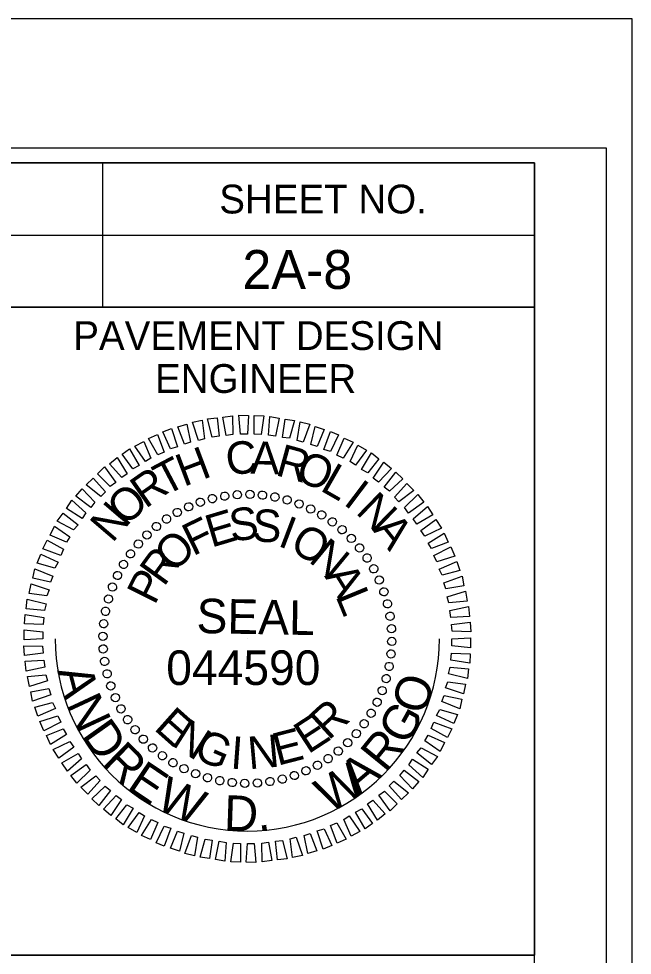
# Model space of a CAD drawing. Extents: x 958711 to 962106, y 831169 to 840840.
# Drawn here: x 960288.3 to 960394.8, y 832106.9 to 832269.4 of the extents above; entities that cross this region are included whole.
import ezdxf

# ---------------------------------------------------------------- set-up
doc = ezdxf.new("R2010")
doc.units = 0
for name, color, linetype in [('Scratch_Level_0', 7, 'Continuous'), ('Sheet Data Field CELL', 7, 'Continuous'), ('Sheet Plot Border Inside CELL', 7, 'Continuous'), ('Sheet Plot Border Outside CELL', 7, 'Continuous'), ('Sheet Professional Seal CELL', 7, 'Continuous'), ('Sheet Profile Grid Minor CELL', 7, 'Continuous'), ('Sheet Sticker Exception Certification CELL', 7, 'Continuous'), ('Sheet Typical CELL', 7, 'Continuous')]:
    doc.layers.add(name, color=color, linetype=linetype)

msp = doc.modelspace()

# ---------------------------------------------------------------- linework, layer by layer
at = {"layer": 'Scratch_Level_0'}
msp.add_arc((960327.97, 832161.81), 33.36, 180, 360, dxfattribs=at)
at = {"layer": 'Sheet Plot Border Inside CELL'}
msp.add_lwpolyline([(960390.3, 832246.99), (958723.8, 832246.99), (958723.8, 831191.89), (960390.3, 831191.89)], close=True, dxfattribs=at)
at = {"layer": 'Sheet Plot Border Outside CELL'}
msp.add_lwpolyline([(960394.8, 832269.44), (958710.8, 832269.44), (958710.8, 831169.44), (960394.8, 831169.44)], close=True, dxfattribs=at)
at = {"layer": 'Sheet Professional Seal CELL'}
for p, q in [((960321.87, 832186.16), (960321.87, 832186.16)), ((960324.07, 832186.56), (960324.07, 832186.56)), ((960326.22, 832186.86), (960326.22, 832186.86)), ((960328.42, 832186.91), (960328.42, 832186.91)), ((960330.62, 832186.76), (960330.62, 832186.76)), ((960332.77, 832186.41), (960332.77, 832186.41)), ((960334.87, 832185.96), (960334.87, 832185.96)), ((960317.77, 832184.76), (960317.77, 832184.76)), ((960319.77, 832185.56), (960319.77, 832185.56)), ((960336.97, 832185.26), (960336.97, 832185.26)), ((960338.97, 832184.36), (960338.97, 832184.36)), ((960313.92, 832182.61), (960313.92, 832182.61)), ((960315.82, 832183.76), (960315.82, 832183.76)), ((960340.92, 832183.36), (960340.92, 832183.36)), ((960312.17, 832181.36), (960312.17, 832181.36)), ((960342.72, 832182.11), (960342.72, 832182.11)), ((960344.47, 832180.76), (960344.47, 832180.76)), ((960310.52, 832179.86), (960310.52, 832179.86)), ((960346.02, 832179.26), (960346.02, 832179.26)), ((960309.02, 832178.31), (960309.02, 832178.31)), ((960347.52, 832177.61), (960347.52, 832177.61)), ((960307.67, 832176.56), (960307.67, 832176.56)), ((960348.77, 832175.86), (960348.77, 832175.86)), ((960306.42, 832174.76), (960306.42, 832174.76)), ((960305.42, 832172.81), (960305.42, 832172.81)), ((960349.92, 832173.96), (960349.92, 832173.96)), ((960350.92, 832172.01), (960350.92, 832172.01)), ((960304.52, 832170.81), (960304.52, 832170.81)), ((960351.72, 832170.01), (960351.72, 832170.01)), ((960303.82, 832168.71), (960303.82, 832168.71)), ((960352.32, 832167.91), (960352.32, 832167.91)), ((960303.37, 832166.61), (960303.37, 832166.61)), ((960303.02, 832164.46), (960303.02, 832164.46)), ((960352.72, 832165.71), (960352.72, 832165.71)), ((960353.02, 832163.56), (960353.02, 832163.56)), ((960302.87, 832162.26), (960302.87, 832162.26)), ((960327.97, 832161.81), (960327.97, 832161.81)), ((960353.07, 832161.36), (960353.07, 832161.36)), ((960302.92, 832160.06), (960302.92, 832160.06)), ((960352.92, 832159.16), (960352.92, 832159.16)), ((960303.22, 832157.91), (960303.22, 832157.91)), ((960352.57, 832157.01), (960352.57, 832157.01)), ((960303.62, 832155.71), (960303.62, 832155.71)), ((960352.12, 832154.91), (960352.12, 832154.91)), ((960304.22, 832153.61), (960304.22, 832153.61)), ((960305.02, 832151.61), (960305.02, 832151.61)), ((960351.42, 832152.81), (960351.42, 832152.81)), ((960350.52, 832150.81), (960350.52, 832150.81)), ((960306.02, 832149.66), (960306.02, 832149.66)), ((960349.52, 832148.86), (960349.52, 832148.86)), ((960307.17, 832147.76), (960307.17, 832147.76)), ((960348.27, 832147.06), (960348.27, 832147.06)), ((960308.42, 832146.01), (960308.42, 832146.01)), ((960346.92, 832145.31), (960346.92, 832145.31)), ((960309.92, 832144.36), (960309.92, 832144.36)), ((960345.42, 832143.76), (960345.42, 832143.76)), ((960311.47, 832142.86), (960311.47, 832142.86)), ((960343.77, 832142.26), (960343.77, 832142.26)), ((960313.22, 832141.51), (960313.22, 832141.51)), ((960315.02, 832140.26), (960315.02, 832140.26)), ((960342.02, 832141.01), (960342.02, 832141.01)), ((960316.97, 832139.26), (960316.97, 832139.26)), ((960338.17, 832138.86), (960338.17, 832138.86)), ((960340.12, 832139.86), (960340.12, 832139.86)), ((960318.97, 832138.36), (960318.97, 832138.36)), ((960321.07, 832137.66), (960321.07, 832137.66)), ((960323.17, 832137.21), (960323.17, 832137.21)), ((960325.32, 832136.86), (960325.32, 832136.86)), ((960331.87, 832137.06), (960331.87, 832137.06)), ((960334.07, 832137.46), (960334.07, 832137.46)), ((960336.17, 832138.06), (960336.17, 832138.06)), ((960327.52, 832136.71), (960327.52, 832136.71)), ((960329.72, 832136.76), (960329.72, 832136.76))]:
    msp.add_line(p, q, dxfattribs=at)
for points in [[(960324.27, 832197.11), (960323.72, 832200.31), (960325.42, 832200.51), (960325.47, 832197.26)], [(960326.77, 832197.36), (960326.52, 832200.61), (960328.17, 832200.56), (960327.97, 832197.31)], [(960329.17, 832197.31), (960329.17, 832200.56), (960330.82, 832200.51), (960330.37, 832197.26)], [(960331.67, 832197.16), (960331.87, 832200.41), (960333.52, 832200.11), (960332.87, 832196.96)], [(960317.07, 832195.61), (960315.92, 832198.61), (960317.47, 832199.06), (960318.12, 832195.96)], [(960319.47, 832196.26), (960318.42, 832199.41), (960320.12, 832199.76), (960320.52, 832196.51)], [(960321.87, 832196.81), (960321.07, 832200.01), (960322.72, 832200.16), (960323.07, 832196.96)], [(960334.07, 832196.76), (960334.52, 832199.96), (960336.17, 832199.71), (960335.27, 832196.61)], [(960336.62, 832196.21), (960337.12, 832199.46), (960338.82, 832199.06), (960337.67, 832195.96)], [(960339.02, 832195.56), (960339.77, 832198.66), (960341.32, 832198.16), (960340.07, 832195.21)], [(960312.42, 832193.76), (960310.82, 832196.56), (960312.37, 832197.26), (960313.52, 832194.21)], [(960314.62, 832194.81), (960313.32, 832197.71), (960314.82, 832198.31), (960315.87, 832195.11)], [(960341.27, 832194.66), (960342.42, 832197.81), (960343.82, 832197.21), (960342.42, 832194.31)], [(960310.27, 832192.56), (960308.42, 832195.26), (960309.97, 832196.06), (960311.22, 832193.16)], [(960343.52, 832193.71), (960344.77, 832196.66), (960346.32, 832195.96), (960344.62, 832193.16)], [(960345.82, 832192.56), (960347.17, 832195.41), (960348.67, 832194.56), (960346.77, 832191.96)], [(960308.07, 832191.31), (960306.22, 832193.86), (960307.52, 832194.81), (960309.17, 832191.91)], [(960347.77, 832191.21), (960349.52, 832194.11), (960350.82, 832193.06), (960348.87, 832190.61)], [(960306.17, 832189.81), (960304.02, 832192.21), (960305.37, 832193.26), (960307.12, 832190.46)], [(960349.82, 832189.71), (960351.67, 832192.46), (960352.97, 832191.36), (960350.77, 832189.01)], [(960304.17, 832188.26), (960301.97, 832190.46), (960303.17, 832191.66), (960305.12, 832188.96)], [(960351.72, 832188.16), (960353.77, 832190.76), (960354.97, 832189.56), (960352.67, 832187.41)], [(960302.52, 832186.51), (960299.97, 832188.56), (960301.22, 832189.71), (960303.32, 832187.31)], [(960300.77, 832184.61), (960298.17, 832186.56), (960299.27, 832187.86), (960301.47, 832185.51)], [(960353.52, 832186.41), (960355.67, 832188.76), (960356.87, 832187.56), (960354.27, 832185.61)], [(960299.27, 832182.71), (960296.57, 832184.41), (960297.52, 832185.86), (960299.92, 832183.66)], [(960355.27, 832184.61), (960357.57, 832186.86), (960358.62, 832185.51), (960355.97, 832183.61)], [(960356.77, 832182.66), (960359.22, 832184.76), (960360.17, 832183.31), (960357.37, 832181.71)], [(960297.77, 832180.71), (960294.97, 832182.21), (960295.97, 832183.61), (960298.57, 832181.61)], [(960358.07, 832180.61), (960360.72, 832182.51), (960361.67, 832181.01), (960358.77, 832179.61)], [(960296.57, 832178.56), (960293.72, 832179.81), (960294.47, 832181.36), (960297.17, 832179.51)], [(960359.37, 832178.41), (960362.17, 832180.16), (960362.82, 832178.61), (960359.97, 832177.46)], [(960295.57, 832176.26), (960292.47, 832177.41), (960293.22, 832178.96), (960296.07, 832177.36)], [(960360.37, 832176.26), (960363.32, 832177.76), (960363.97, 832176.16), (960360.87, 832175.16)], [(960294.57, 832174.06), (960291.47, 832174.96), (960292.12, 832176.51), (960295.12, 832175.11)], [(960361.27, 832173.91), (960364.32, 832175.21), (960364.87, 832173.66), (960361.77, 832172.86)], [(960293.82, 832171.66), (960290.72, 832172.31), (960291.07, 832173.96), (960294.22, 832172.71)], [(960362.07, 832171.51), (960365.27, 832172.66), (960365.57, 832171.01), (960362.42, 832170.46)], [(960293.17, 832169.26), (960290.07, 832169.66), (960290.42, 832171.36), (960293.57, 832170.31)], [(960362.67, 832169.11), (960365.82, 832170.06), (960366.12, 832168.36), (960362.97, 832168.06)], [(960292.77, 832166.71), (960289.57, 832167.01), (960289.77, 832168.71), (960293.02, 832167.91)], [(960363.12, 832166.71), (960366.37, 832167.41), (960366.52, 832165.71), (960363.32, 832165.51)], [(960292.52, 832164.31), (960289.27, 832164.41), (960289.37, 832166.06), (960292.62, 832165.51)], [(960363.42, 832164.31), (960366.67, 832164.71), (960366.77, 832163.01), (960363.52, 832163.11)], [(960292.47, 832161.81), (960289.22, 832161.66), (960289.22, 832163.36), (960292.47, 832163.01)], [(960363.47, 832161.81), (960366.72, 832161.96), (960366.72, 832160.26), (960363.47, 832160.61)], [(960292.52, 832159.31), (960289.27, 832158.91), (960289.17, 832160.61), (960292.42, 832160.51)], [(960292.82, 832156.91), (960289.57, 832156.21), (960289.42, 832157.91), (960292.62, 832158.11)], [(960363.42, 832159.31), (960366.67, 832159.21), (960366.57, 832157.56), (960363.32, 832158.11)], [(960363.17, 832156.91), (960366.37, 832156.61), (960366.17, 832154.91), (960362.92, 832155.71)], [(960293.27, 832154.51), (960290.12, 832153.56), (960289.82, 832155.26), (960292.97, 832155.56)], [(960293.87, 832152.11), (960290.67, 832150.96), (960290.37, 832152.61), (960293.52, 832153.16)], [(960362.77, 832154.36), (960365.87, 832153.96), (960365.52, 832152.26), (960362.37, 832153.31)], [(960362.12, 832151.96), (960365.22, 832151.31), (960364.87, 832149.66), (960361.72, 832150.91)], [(960294.67, 832149.71), (960291.62, 832148.41), (960291.07, 832149.96), (960294.17, 832150.76)], [(960295.57, 832147.36), (960292.62, 832145.86), (960291.97, 832147.46), (960295.07, 832148.46)], [(960361.37, 832149.56), (960364.47, 832148.66), (960363.82, 832147.11), (960360.82, 832148.51)], [(960360.37, 832147.36), (960363.47, 832146.21), (960362.72, 832144.66), (960359.87, 832146.26)], [(960296.57, 832145.21), (960293.77, 832143.46), (960293.12, 832145.01), (960295.97, 832146.16)], [(960359.37, 832145.06), (960362.22, 832143.81), (960361.47, 832142.26), (960358.77, 832144.11)], [(960297.87, 832143.01), (960295.22, 832141.11), (960294.27, 832142.61), (960297.17, 832144.01)], [(960299.17, 832140.96), (960296.72, 832138.86), (960295.77, 832140.31), (960298.57, 832141.91)], [(960358.17, 832142.91), (960360.97, 832141.41), (960359.97, 832140.01), (960357.37, 832142.01)], [(960356.67, 832140.91), (960359.37, 832139.21), (960358.42, 832137.76), (960356.02, 832139.96)], [(960300.67, 832139.01), (960298.37, 832136.76), (960297.32, 832138.11), (960299.97, 832140.01)], [(960355.17, 832139.01), (960357.77, 832137.06), (960356.67, 832135.76), (960354.47, 832138.11)], [(960302.42, 832137.21), (960300.27, 832134.86), (960299.07, 832136.06), (960301.67, 832138.01)], [(960353.42, 832137.11), (960355.97, 832135.06), (960354.72, 832133.91), (960352.62, 832136.31)], [(960304.22, 832135.46), (960302.17, 832132.86), (960300.97, 832134.06), (960303.27, 832136.21)], [(960351.77, 832135.36), (960353.97, 832133.16), (960352.77, 832131.96), (960350.82, 832134.66)], [(960306.12, 832133.91), (960304.27, 832131.16), (960302.97, 832132.26), (960305.17, 832134.61)], [(960349.77, 832133.81), (960351.92, 832131.41), (960350.57, 832130.36), (960348.82, 832133.16)], [(960308.17, 832132.41), (960306.42, 832129.51), (960305.12, 832130.56), (960307.07, 832133.01)], [(960347.87, 832132.31), (960349.72, 832129.76), (960348.42, 832128.81), (960346.77, 832131.71)], [(960310.12, 832131.06), (960308.77, 832128.21), (960307.27, 832129.06), (960309.17, 832131.66)], [(960312.42, 832129.91), (960311.17, 832126.96), (960309.62, 832127.66), (960311.32, 832130.46)], [(960345.67, 832131.06), (960347.52, 832128.36), (960345.97, 832127.56), (960344.72, 832130.46)], [(960314.67, 832128.96), (960313.52, 832125.81), (960312.12, 832126.41), (960313.52, 832129.31)], [(960341.32, 832128.81), (960342.62, 832125.91), (960341.12, 832125.31), (960340.07, 832128.51)], [(960343.52, 832129.86), (960345.12, 832127.06), (960343.57, 832126.36), (960342.42, 832129.41)], [(960316.92, 832128.06), (960316.17, 832124.96), (960314.62, 832125.46), (960315.87, 832128.41)], [(960319.32, 832127.41), (960318.82, 832124.16), (960317.12, 832124.56), (960318.27, 832127.66)], [(960336.47, 832127.36), (960337.52, 832124.21), (960335.82, 832123.86), (960335.42, 832127.11)], [(960338.87, 832128.01), (960340.02, 832125.01), (960338.47, 832124.56), (960337.82, 832127.66)], [(960321.87, 832126.86), (960321.42, 832123.66), (960319.77, 832123.91), (960320.67, 832127.01)], [(960324.27, 832126.46), (960324.07, 832123.21), (960322.42, 832123.51), (960323.07, 832126.66)], [(960326.77, 832126.31), (960326.77, 832123.06), (960325.12, 832123.11), (960325.57, 832126.36)], [(960329.17, 832126.26), (960329.42, 832123.01), (960327.77, 832123.06), (960327.97, 832126.31)], [(960331.67, 832126.51), (960332.22, 832123.31), (960330.52, 832123.11), (960330.47, 832126.36)], [(960334.07, 832126.81), (960334.87, 832123.61), (960333.22, 832123.46), (960332.87, 832126.66)]]:
    msp.add_lwpolyline(points, close=True, dxfattribs=at)
for centre, major_axis in [((960324.05, 832186.58), (-0.113, 0.711)), ((960326.22, 832186.83), (-0.05, 0.718)), ((960328.41, 832186.88), (0.013, 0.72)), ((960330.59, 832186.75), (0.075, 0.716)), ((960319.8, 832185.52), (-0.234, 0.681)), ((960321.9, 832186.14), (-0.174, 0.699)), ((960332.76, 832186.43), (0.137, 0.707)), ((960334.88, 832185.92), (0.198, 0.692)), ((960336.96, 832185.22), (0.258, 0.672)), ((960315.81, 832183.74), (-0.349, 0.63)), ((960317.77, 832184.72), (-0.293, 0.658)), ((960338.96, 832184.35), (0.316, 0.647)), ((960340.89, 832183.31), (0.371, 0.617)), ((960313.95, 832182.6), (-0.403, 0.597)), ((960342.71, 832182.1), (0.423, 0.582)), ((960312.19, 832181.3), (-0.453, 0.56)), ((960344.42, 832180.74), (0.472, 0.543)), ((960310.55, 832179.85), (-0.5, 0.518)), ((960346.01, 832179.23), (0.518, 0.5)), ((960309.04, 832178.26), (-0.543, 0.472)), ((960347.46, 832177.59), (0.56, 0.453)), ((960307.68, 832176.55), (-0.582, 0.423)), ((960348.76, 832175.83), (0.597, 0.403)), ((960306.47, 832174.73), (-0.617, 0.371)), ((960349.91, 832173.97), (0.63, 0.349)), ((960305.43, 832172.8), (-0.647, 0.316)), ((960350.88, 832172.01), (0.658, 0.293)), ((960304.56, 832170.8), (-0.672, 0.258)), ((960303.86, 832168.72), (-0.692, 0.198)), ((960351.68, 832169.97), (0.681, 0.234)), ((960352.3, 832167.88), (0.699, 0.174)), ((960303.35, 832166.59), (-0.707, 0.137)), ((960352.74, 832165.73), (0.711, 0.113)), ((960303.03, 832164.43), (-0.716, 0.075)), ((960302.89, 832162.25), (-0.72, 0.013)), ((960352.99, 832163.56), (0.718, 0.05)), ((960353.05, 832161.37), (0.72, -0.013)), ((960302.95, 832160.06), (-0.718, -0.05)), ((960352.91, 832159.19), (0.716, -0.075)), ((960303.2, 832157.89), (-0.711, -0.113)), ((960303.63, 832155.74), (-0.699, -0.174)), ((960352.59, 832157.02), (0.707, -0.137)), ((960352.08, 832154.9), (0.692, -0.198)), ((960304.26, 832153.64), (-0.681, -0.234)), ((960351.38, 832152.82), (0.672, -0.258)), ((960305.06, 832151.61), (-0.658, -0.293)), ((960350.51, 832150.81), (0.647, -0.316)), ((960306.03, 832149.65), (-0.63, -0.349)), ((960307.18, 832147.78), (-0.597, -0.403)), ((960349.47, 832148.89), (0.617, -0.371)), ((960308.48, 832146.03), (-0.56, -0.453)), ((960348.26, 832147.07), (0.582, -0.423)), ((960309.93, 832144.39), (-0.518, -0.5)), ((960346.9, 832145.35), (0.543, -0.472)), ((960311.52, 832142.88), (-0.472, -0.543)), ((960345.39, 832143.77), (0.5, -0.518)), ((960313.23, 832141.52), (-0.423, -0.582)), ((960341.99, 832141.02), (0.403, -0.597)), ((960343.75, 832142.32), (0.453, -0.56)), ((960315.05, 832140.31), (-0.371, -0.617)), ((960316.98, 832139.27), (-0.316, -0.647)), ((960340.13, 832139.87), (0.349, -0.63)), ((960318.98, 832138.39), (-0.258, -0.672)), ((960321.06, 832137.7), (-0.198, -0.692)), ((960336.14, 832138.09), (0.234, -0.681)), ((960338.17, 832138.9), (0.293, -0.658)), ((960323.18, 832137.19), (-0.137, -0.707)), ((960325.35, 832136.87), (-0.075, -0.716)), ((960327.53, 832136.73), (-0.013, -0.72)), ((960329.72, 832136.79), (0.05, -0.718)), ((960331.89, 832137.04), (0.113, -0.711)), ((960334.04, 832137.47), (0.174, -0.699))]:
    msp.add_ellipse(centre, major_axis=major_axis, ratio=0.999708, dxfattribs=at)
at = {"layer": 'Sheet Sticker Exception Certification CELL'}
msp.add_line((960177.75, 832106.89), (960377.79, 832106.89), dxfattribs=at)
at = {"layer": 'Sheet Typical CELL'}
for p, q in [((960302.8, 832244.39), (960302.8, 832219.39)), ((960177.75, 832231.89), (960377.8, 832231.89))]:
    msp.add_line(p, q, dxfattribs=at)
for points in [[(960377.8, 832244.44), (958877.8, 832244.44), (958877.8, 831194.44), (960377.8, 831194.44)], [(960177.75, 832244.44), (960377.8, 832244.44), (960377.8, 832219.39), (960177.75, 832219.39)], [(960277.8, 832219.39), (960377.8, 832219.39), (960377.8, 832106.89), (960277.8, 832106.89)]]:
    msp.add_lwpolyline(points, close=True, dxfattribs=at)

# ---------------------------------------------------------------- texts
at = {"layer": 'Sheet Data Field CELL'}
msp.add_text('2A-8', height=6.75, dxfattribs=at).set_placement((960327.11, 832222.54))
at = {"layer": 'Sheet Professional Seal CELL'}
for s, height, rotation, p in [('C', 5.64, 6.2199, (960324.52, 832190.16)), ('A', 5.64, 359.0203, (960328.47, 832190.46)), ('R', 5.64, 344.6211, (960332.67, 832190.26)), ('H', 5.64, 20.6195, (960316.92, 832188.16)), ('O', 5.64, 337.4212, (960336.02, 832189.51)), ('T', 5.64, 27.8198, (960313.67, 832186.51)), ('L', 5.64, 330.2209, (960340.42, 832187.66)), ('R', 5.64, 35.0205, (960310.27, 832184.31)), ('I', 5.64, 323.0201, (960344.47, 832185.26)), ('O', 5.64, 42.2217, (960306.82, 832181.21)), ('N', 5.64, 315.8189, (960346.62, 832183.71)), ('N', 5.64, 49.4235, (960304.52, 832178.31)), ('E', 5.64, 16.6111, (960321.72, 832177.61)), ('S', 5.64, 7.2556, (960325.17, 832178.66)), ('S', 5.64, 357.9004, (960328.77, 832178.71)), ('F', 5.64, 25.967, (960318.52, 832176.11)), ('I', 5.64, 339.1896, (960333.07, 832178.01)), ('A', 5.64, 308.6172, (960349.57, 832180.76)), ('O', 5.64, 329.8335, (960335.07, 832177.31)), ('O', 5.64, 44.6812, (960315.22, 832173.16)), ('N', 5.64, 320.4766, (960338.42, 832175.31)), ('R', 5.64, 54.0397, (960313.47, 832170.71)), ('P', 5.64, 63.3989, (960311.87, 832167.51)), ('A', 5.64, 301.7603, (960341.27, 832172.71)), ('L', 5.64, 292.4008, (960343.22, 832169.26)), ('SEAL', 5.998, 359, (960319.12, 832162.81)), ('A', 6.13, 284.6119, (960294.93, 832156.31)), ('O', 6.13, 71.5342, (960358.66, 832148.38)), ('N', 6.13, 294.9561, (960296.45, 832150.46)), ('E', 5.64, 318.2769, (960311.57, 832146.16)), ('R', 5.64, 42.4814, (960342.07, 832144.06)), ('G', 6.13, 61.19, (960355.75, 832143.09)), ('E', 5.64, 33.1241, (960338.52, 832141.71)), ('D', 6.13, 305.3003, (960299, 832144.99)), ('N', 5.64, 327.634, (960314.57, 832143.46)), ('G', 5.64, 336.9902, (960318.37, 832141.21)), ('N', 5.64, 5.0564, (960328.27, 832139.16)), ('E', 5.64, 14.4118, (960333.22, 832139.76)), ('R', 6.13, 50.8458, (960351.94, 832138.41)), ('R', 6.13, 315.6445, (960302.49, 832140.06)), ('I', 5.64, 355.7012, (960324.92, 832139.31)), ('E', 6.13, 325.9887, (960306.81, 832135.84)), ('W', 6.13, 30.1574, (960342.13, 832131.45)), ('A', 6.13, 40.5016, (960347.35, 832134.48)), ('W', 6.13, 336.3329, (960311.82, 832132.46)), ('D', 6.13, 358.073, (960323.84, 832128.56)), ('.', 6.13, 8.4172, (960329.87, 832128.36))]:
    msp.add_text(s, height=height, rotation=rotation, dxfattribs=at).set_placement(p)
at = {"layer": 'Sheet Profile Grid Minor CELL'}
msp.add_text('044590', height=5.998, dxfattribs=at).set_placement((960313.89, 832153.8))
at = {"layer": 'Sheet Typical CELL'}
for s, height, p in [('SHEET NO.', 5, (960323.1, 832235.64)), ('PAVEMENT DESIGN', 5.0001, (960297.75, 832211.94)), ('ENGINEER', 5, (960311.95, 832204.49))]:
    msp.add_text(s, height=height, dxfattribs=at).set_placement(p)

doc.saveas('drawing.dxf')
